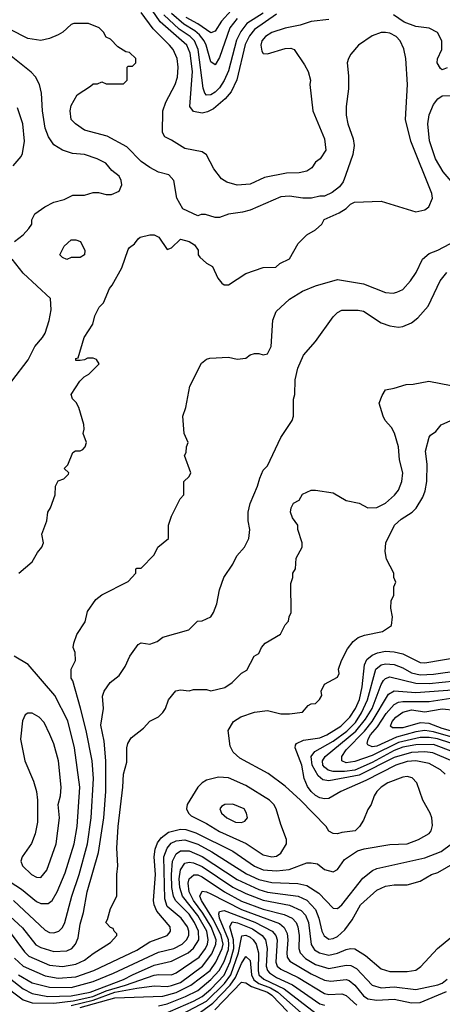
# Model space of a CAD drawing. Header units: inches. Extents: x 1793389 to 1900389, y 320802 to 470796.
# Tile 677 of 752: x 1862993 to 1864931, y 442115 to 446627. Entities that reach past the tile are written whole.
import ezdxf

# ---------------------------------------------------------------- set-up
doc = ezdxf.new("R2010")
doc.units = ezdxf.units.IN
doc.header["$MEASUREMENT"] = 0
doc.layers.add('B8464', color=7, linetype='Continuous')

msp = doc.modelspace()

# ---------------------------------------------------------------- linework, layer by layer
at = {"layer": 'B8464', "color": 2}
for points, elevation in [([(1864170, 446652.6), (1864070, 446582.6), (1864046.2, 446553.8), (1864026.9, 446513.1), (1863988.2, 446351.8), (1863963.2, 446296.8), (1863935.8, 446264.2), (1863881.5, 446218.5), (1863854.7, 446205.3), (1863830, 446199.6), (1863790, 446206.6), (1863774, 446230), (1863785.6, 446390), (1863774.6, 446474.6), (1863759.7, 446510), (1863637.7, 446617.7), (1863550, 446745.6)], 370), ([(1864411.1, 446628.9), (1864330, 446619.3), (1864278.5, 446601.5), (1864210, 446589.2), (1864150, 446569.2), (1864121, 446550), (1864104, 446530), (1864098.8, 446510), (1864102.8, 446482.8), (1864110, 446472), (1864130, 446471.3), (1864210, 446496), (1864236.9, 446496.9), (1864252, 446490), (1864299.8, 446419.8), (1864316, 446390), (1864326.8, 446350), (1864324, 446330), (1864337.3, 446210), (1864390, 446082), (1864397.3, 446030), (1864371, 445990), (1864350, 445974), (1864332.1, 445947.9), (1864310, 445932.7), (1864275.2, 445924.8), (1864216.3, 445923.7), (1864115.9, 445904.1), (1864050, 445873.2), (1863990, 445869.3), (1863943.2, 445883.2), (1863918, 445898), (1863884.1, 445944.1), (1863850, 446008), (1863830, 446022), (1863750, 446037.2), (1863690, 446075.3), (1863658, 446090), (1863648, 446110), (1863649.2, 446210), (1863664, 446250), (1863706, 446330), (1863716.6, 446363.4), (1863719.3, 446410), (1863715.1, 446450), (1863696.2, 446490), (1863680.7, 446510), (1863605.3, 446585.3), (1863550, 446660.9)], 374), ([(1864110, 446656.8), (1864035.3, 446610), (1864006.5, 446573.5), (1863986.8, 446533.2), (1863950, 446393.2), (1863931.1, 446348.9), (1863910, 446315.1), (1863890, 446295.6), (1863870, 446283.6), (1863850, 446282), (1863842, 446290), (1863834.2, 446314.1), (1863810.8, 446490), (1863795.3, 446530), (1863774.3, 446550), (1863724.3, 446584.3), (1863653.8, 446650)], 366), ([(1863990, 446632.8), (1863956.5, 446590), (1863910, 446454), (1863890, 446421.2), (1863870, 446434), (1863848.7, 446510), (1863839.8, 446530), (1863818.4, 446558.4), (1863797, 446577), (1863746.6, 446606.6), (1863690, 446655.8)], 362), ([(1863963.1, 446670), (1863918.7, 446621.3), (1863890, 446575.1), (1863870, 446567.6), (1863810, 446608), (1863756.7, 446636.7)], 358), ([(1864952.7, 446407.3), (1864930, 446398), (1864923.1, 446403.1), (1864908, 446430), (1864908.4, 446448.4), (1864928, 446490), (1864928.7, 446530), (1864909.1, 446569.1), (1864870, 446589.2), (1864810, 446595.4), (1864756.2, 446616.2), (1864707.3, 446650)], 374), ([(1862989.1, 444090.9), (1863050, 444142), (1863074.6, 444185.4), (1863095.3, 444210), (1863102, 444230), (1863095.3, 444270), (1863118, 444330), (1863122, 444370), (1863135.3, 444390), (1863155.3, 444450), (1863158, 444490), (1863170, 444514), (1863196.4, 444523.6), (1863216.4, 444543.6), (1863218, 444550), (1863198, 444570), (1863213.6, 444586.4), (1863236.4, 444643.6), (1863248.9, 444651.1), (1863270, 444651.3), (1863283.1, 444656.9), (1863294, 444670), (1863299, 444690), (1863284, 444730), (1863288.7, 444750), (1863287.3, 444772.7), (1863264, 444850), (1863252.7, 444872.7), (1863235.3, 444890), (1863229, 444910), (1863269.2, 444970.8), (1863289.2, 444990.8), (1863310, 445002), (1863358, 445050), (1863346, 445070), (1863330, 445075.3), (1863304.7, 445075.3), (1863290, 445068), (1863270, 445066), (1863250, 445066), (1863250, 445074), (1863262, 445078), (1863288.7, 445170), (1863328.9, 445231.1), (1863338, 445270), (1863358, 445310), (1863378, 445330), (1863404.7, 445395.3), (1863418, 445410), (1863462, 445490), (1863490, 445574), (1863496.4, 445583.6), (1863520.4, 445599.6), (1863536.4, 445623.6), (1863546, 445630), (1863590, 445642), (1863610, 445642), (1863632, 445630), (1863670, 445574), (1863690, 445582), (1863730, 445622), (1863770.9, 445610.9), (1863794.8, 445594.8), (1863811, 445571), (1863812, 445550), (1863819.6, 445539.6), (1863850, 445512), (1863876.9, 445496.9), (1863902, 445442), (1863919.6, 445419.6), (1863930, 445412), (1863950, 445412), (1864030, 445464.7), (1864110, 445491.3), (1864167.3, 445492.7), (1864186, 445510), (1864230, 445532), (1864270, 445602), (1864310, 445642), (1864350, 445664.7), (1864378, 445690), (1864388.9, 445711.1), (1864458, 445742), (1864490, 445762), (1864510, 445782), (1864528.9, 445791.1), (1864650, 445796.3), (1864810, 445746.8), (1864850, 445756), (1864868.7, 445770), (1864885.2, 445810), (1864882.7, 445830), (1864786.6, 446070), (1864762, 446170), (1864771.8, 446330), (1864763.7, 446450), (1864754, 446494), (1864737.2, 446530), (1864719, 446550), (1864690, 446565.2), (1864670, 446569.2), (1864650, 446569.2), (1864610, 446553.2), (1864546.8, 446510), (1864511, 446470), (1864501, 446450), (1864494.8, 446430), (1864501, 446370), (1864501, 446310), (1864490.7, 446229.3), (1864490.7, 446190), (1864497.3, 446150), (1864521.4, 446081.4), (1864526.8, 446050), (1864520.7, 446010), (1864487.3, 445912.7), (1864476, 445884), (1864458.8, 445861.2), (1864425.4, 445834.6), (1864390, 445818), (1864370, 445818), (1864331, 445809), (1864290.9, 445809.1), (1864230, 445818), (1864190, 445815.1), (1864050, 445755.1), (1864015.2, 445744.8), (1863950, 445736), (1863910, 445721.2), (1863890, 445721.2), (1863845.4, 445734.6), (1863825.4, 445734.6), (1863810, 445728), (1863741.2, 445761.2), (1863714, 445810), (1863699.3, 445890), (1863676.6, 445916.6), (1863630, 445929), (1863590, 445949.2), (1863550, 445977.2), (1863484.8, 446044.8), (1863393.8, 446093.8), (1863290, 446121.2), (1863248.7, 446150), (1863229, 446170), (1863225.2, 446210), (1863230, 446234), (1863256.4, 446283.6), (1863318, 446322), (1863330, 446334), (1863350, 446334), (1863370, 446342), (1863390, 446334), (1863470, 446334), (1863486, 446350), (1863486, 446410), (1863490, 446414), (1863510, 446414), (1863526, 446430), (1863526, 446450), (1863496.4, 446476.4), (1863480.4, 446480.4), (1863443.1, 446503.1), (1863410, 446538), (1863390, 446548), (1863378, 446570), (1863358, 446590), (1863309.4, 446609.4), (1863242, 446610), (1863230, 446605.2), (1863190.5, 446569.5), (1863170, 446557.2), (1863130, 446541.2), (1863090, 446532.3), (1863030, 446540.9), (1862950, 446582.7)], 378), ([(1862969.3, 445610.7), (1863010, 445641), (1863035.3, 445670), (1863048.7, 445690), (1863048.7, 445710), (1863063.1, 445736.9), (1863108, 445770), (1863150, 445791), (1863196.5, 445803.5), (1863236.4, 445823.6), (1863290, 445822.8), (1863330, 445836), (1863355.3, 445835.3), (1863390, 445826), (1863413.6, 445826.4), (1863450, 445842), (1863462, 445870), (1863459, 445890), (1863448.7, 445910), (1863415.5, 445935.5), (1863388, 445970), (1863349.1, 445989.1), (1863290, 446009.2), (1863234.8, 446014.8), (1863190, 446029.3), (1863150, 446054), (1863126, 446090), (1863109.4, 446130), (1863098, 446210), (1863093.2, 446290), (1863084, 446330), (1863065.6, 446365.6), (1863046.3, 446386.3), (1862946.8, 446466.8)], 382), ([(1862962.7, 445957.3), (1863000.2, 445999.8), (1863006.3, 446013.7), (1863015.1, 446070), (1863007.3, 446150), (1862983.9, 446223.9)], 386), ([(1862965.5, 442590), (1863110, 442454), (1863130, 442443), (1863150, 442442), (1863173.2, 442450), (1863190, 442466.8), (1863199.6, 442490), (1863232.8, 442610), (1863266.6, 442710), (1863304, 442850), (1863320.4, 442970), (1863332.3, 443150), (1863326.3, 443230), (1863298, 443370), (1863272.4, 443472.4), (1863236.6, 443596.6), (1863229.2, 443610), (1863229, 443650), (1863248.7, 443690), (1863247.3, 443727.3), (1863238, 443750), (1863242, 443770), (1863255.3, 443810), (1863292.9, 443867.1), (1863304.7, 443915.3), (1863342, 443970), (1863370, 443991.3), (1863490, 444052), (1863526, 444090), (1863526, 444110), (1863530, 444114), (1863550, 444114), (1863610, 444174), (1863626, 444210), (1863675.3, 444250), (1863675.3, 444310), (1863688.9, 444351.1), (1863728.4, 444431.6), (1863746, 444450), (1863746, 444510), (1863770, 444534), (1863778, 444550), (1863748.7, 444630), (1863756.4, 444643.6), (1863758, 444670), (1863766, 444690), (1863748, 444730), (1863742, 444810), (1863755.3, 444850), (1863772.9, 444947.1), (1863826.3, 445053.7), (1863850, 445071.3), (1863864.7, 445075.3), (1863950, 445081), (1863990, 445071), (1864030, 445076), (1864050, 445091), (1864070, 445098), (1864090, 445098), (1864110, 445091), (1864130, 445096), (1864146, 445130), (1864154, 445250), (1864168.7, 445290), (1864230, 445346), (1864290, 445382.8), (1864350, 445407.3), (1864450, 445437.3), (1864570, 445417.3), (1864670, 445376.3), (1864705.6, 445374.4), (1864722, 445378), (1864749.3, 445390.7), (1864785.2, 445430), (1864811.5, 445468.5), (1864839.3, 445530), (1864870, 445556.3), (1864910, 445570.7), (1865050, 445644)], 374), ([(1862958, 444970), (1863032.1, 445067.9), (1863062.7, 445130), (1863097.2, 445170), (1863109.5, 445190.5), (1863128.9, 445248.9), (1863138, 445298), (1863135.3, 445350), (1863010, 445465.2), (1862959, 445530)], 382), ([(1862910, 442553.7), (1863005.8, 442465.8), (1863067.9, 442387.9), (1863090, 442374.4), (1863150, 442356.4), (1863210, 442359.3), (1863232.7, 442370), (1863249.6, 442390.4), (1863261, 442419), (1863270, 442482), (1863285.3, 442534.7), (1863303, 442630), (1863354.3, 442810), (1863378.9, 442970), (1863388.2, 443090), (1863388, 443230), (1863381, 443321), (1863365.6, 443394.4), (1863377.2, 443470), (1863373.6, 443526.4), (1863381.2, 443550), (1863408.7, 443590), (1863450, 443622), (1863476.5, 443663.5), (1863499, 443710), (1863536.4, 443763.6), (1863550, 443772), (1863590, 443764.7), (1863623.1, 443776.9), (1863650, 443798), (1863768.9, 443831.1), (1863808, 443870), (1863830, 443872), (1863868.9, 443891.1), (1863882, 443910), (1863897.2, 443950), (1863910, 444014), (1863928.7, 444070), (1863970, 444132), (1863989.4, 444170.6), (1864024, 444210), (1864044, 444250), (1864049, 444290), (1864041.2, 444330), (1864041.2, 444370), (1864049.4, 444410.6), (1864084, 444490), (1864093.6, 444526.4), (1864110, 444562), (1864130, 444582), (1864190, 444712), (1864242, 444790), (1864248, 444810), (1864248.4, 444888.4), (1864255.3, 444910), (1864256.4, 444976.4), (1864269, 445030), (1864294, 445090), (1864350, 445152), (1864430, 445264.7), (1864450, 445284.7), (1864470, 445296), (1864544.7, 445295.3), (1864570, 445290.7), (1864650, 445238), (1864690, 445224.7), (1864730, 445218), (1864750, 445221), (1864790, 445238), (1864819.3, 445260.7), (1864866, 445314), (1864921.2, 445430), (1864951.9, 445468.1)], 370), ([(1862944.4, 442450), (1863014.9, 442354.9), (1863035.6, 442335.6), (1863130, 442294.6), (1863190, 442287.6), (1863250, 442298), (1863290, 442317.1), (1863330, 442347.7), (1863410, 442398), (1863438, 442430), (1863438, 442438), (1863426, 442450), (1863422, 442462), (1863410, 442466), (1863388.7, 442490), (1863396.4, 442503.6), (1863410, 442554), (1863438, 442610), (1863438, 442710), (1863444, 442750), (1863439.3, 442830), (1863445.1, 442930), (1863466.6, 443110), (1863469.5, 443170), (1863484.7, 443224.7), (1863484, 443290), (1863489, 443310), (1863504.1, 443335.9), (1863560.2, 443379.8), (1863590, 443412), (1863630, 443432), (1863650, 443452), (1863662, 443470), (1863675.3, 443510), (1863709.4, 443550.6), (1863730, 443556), (1863770, 443551.3), (1863790, 443558), (1863850, 443558), (1863870, 443551.3), (1863933.6, 443566.4), (1863968, 443590), (1864010, 443632), (1864034.6, 443645.4), (1864068, 443710), (1864090, 443722), (1864102, 443750), (1864118, 443770), (1864188.4, 443811.6), (1864210, 443854), (1864226, 443870), (1864228, 443890), (1864238, 443910), (1864236.4, 444043.6), (1864246, 444070), (1864246, 444090), (1864258, 444110), (1864260.4, 444159.6), (1864288, 444210), (1864288, 444230), (1864268.7, 444290), (1864268, 444310), (1864244.7, 444344.7), (1864235.3, 444370), (1864238, 444390), (1864248.9, 444411.1), (1864274.6, 444425.4), (1864290, 444452), (1864328.9, 444471.1), (1864350, 444471.3), (1864430, 444458.8), (1864490, 444424), (1864550, 444410.7), (1864590, 444390.8), (1864630, 444391), (1864670, 444411), (1864711.7, 444448.3), (1864729.5, 444470.5), (1864746, 444510), (1864749.3, 444550), (1864735.1, 444610), (1864729.5, 444669.5), (1864711.6, 444731.6), (1864698, 444758), (1864669.2, 444790), (1864659, 444810), (1864642, 444870), (1864654.6, 444905.4), (1864670, 444931.3), (1864710, 444938), (1864764.7, 444955.3), (1864796.9, 444956.9), (1864869.4, 444970.6), (1864970.9, 444950.9)], 366), ([(1862970, 442325.7), (1863010, 442288.9), (1863110, 442245.2), (1863170, 442234.9), (1863250, 442240.2), (1863332.7, 442270), (1863530, 442362), (1863590, 442400.3), (1863668.7, 442430), (1863678.9, 442441.1), (1863685.2, 442450), (1863682.7, 442470), (1863621.4, 442541.4), (1863609.8, 442569.8), (1863606.9, 442590), (1863616.4, 442710), (1863609.7, 442790), (1863614.2, 442825.8), (1863624.9, 442855.1), (1863641.8, 442878.2), (1863676.2, 442903.8), (1863730, 442917.4), (1863755.3, 442915.3), (1863801.2, 442901.2), (1863970, 442817), (1864070, 442747), (1864110, 442730.3), (1864170, 442726), (1864228, 442732), (1864310, 442762.8), (1864330, 442762.8), (1864358.8, 442758.8), (1864390, 442732), (1864430, 442722), (1864450, 442732), (1864482, 442778), (1864542, 442818), (1864572.5, 442827.5), (1864690, 442847.7), (1864770, 442850.6), (1864822, 442870), (1864870, 442898), (1864879, 442910), (1864885.6, 442934.4), (1864882.7, 442970), (1864875.1, 442990), (1864841.2, 443050), (1864814, 443130), (1864792.1, 443152.1), (1864770, 443159.3), (1864750, 443156), (1864681, 443130), (1864651, 443110), (1864631, 443090), (1864618, 443070), (1864604.7, 443030), (1864590, 443008), (1864570, 442958), (1864550.9, 442929.1), (1864530.9, 442909.1), (1864470, 442902), (1864450, 442895.3), (1864430, 442898), (1864410, 442908), (1864399, 442930), (1864280.7, 443050), (1864210, 443114.5), (1864131.8, 443171.8), (1864003.3, 443243.3), (1863972.7, 443270), (1863957.5, 443297.5), (1863949.3, 443370), (1863974, 443410), (1864007.9, 443432.1), (1864070, 443454), (1864130, 443460.7), (1864190, 443446), (1864230, 443446), (1864290, 443454), (1864316.4, 443483.6), (1864330, 443492), (1864350, 443494), (1864368.4, 443511.6), (1864378, 443530), (1864375.3, 443550), (1864390, 443582), (1864450, 443614), (1864458, 443630), (1864455.3, 443650), (1864468.7, 443690), (1864496.5, 443743.5), (1864522, 443778), (1864544.7, 443795.3), (1864573.6, 443806.4), (1864656.5, 443823.5), (1864698, 443850), (1864702, 443890), (1864695.3, 443930), (1864696.4, 443963.6), (1864708, 443990), (1864708.4, 444028.4), (1864718, 444050), (1864708, 444070), (1864708, 444090), (1864675.5, 444155.5), (1864669.2, 444190), (1864672, 444230), (1864712.3, 444310), (1864742.3, 444337.7), (1864792.7, 444370), (1864811.4, 444388.6), (1864841.5, 444438.5), (1864852.3, 444467.7), (1864859.3, 444510), (1864861.2, 444590), (1864854, 444650), (1864870, 444714), (1864876.4, 444723.6), (1864900.4, 444739.6), (1864926, 444770), (1864970, 444791)], 362), ([(1862950, 442676.4), (1863001.8, 442641.8), (1863070, 442586), (1863090, 442577.1), (1863124.1, 442575.9), (1863142.7, 442590), (1863165.1, 442630), (1863202.3, 442717.7), (1863243.5, 442850), (1863256.3, 442930), (1863269.7, 443110), (1863245.1, 443290), (1863213.9, 443413.9), (1863155.1, 443530), (1863032, 443672), (1862968, 443710)], 378), ([(1864943.7, 443170), (1864922.7, 443190), (1864870, 443218), (1864810, 443230.9), (1864770, 443227.4), (1864718, 443210), (1864580.2, 443139.8), (1864466, 443090), (1864410, 443057.2), (1864390, 443056), (1864370, 443060.9), (1864350, 443072.3), (1864329.5, 443090), (1864312.8, 443112.8), (1864297.6, 443150), (1864286.3, 443210), (1864256, 443290), (1864258, 443302), (1864262, 443310), (1864294.9, 443325.1), (1864370, 443336.5), (1864400.9, 443350), (1864465.1, 443390), (1864507.6, 443430), (1864533.1, 443470), (1864551.1, 443511.1), (1864563.5, 443570), (1864574.3, 443670), (1864585.5, 443694.5), (1864610, 443715.3), (1864634.1, 443725.9), (1864670, 443733.4), (1864710, 443730.3), (1864750, 443721.1), (1864830, 443681.3), (1864850, 443680.4), (1865013.1, 443706.9)], 358), ([(1864970, 443232.3), (1864887.7, 443267.7), (1864850, 443271.6), (1864790, 443269), (1864710, 443246.2), (1864550, 443164.5), (1864410, 443139.2), (1864383.6, 443143.6), (1864361.5, 443161.5), (1864334, 443210), (1864329.7, 443250), (1864346.3, 443273.7), (1864430, 443320.2), (1864493.3, 443366.7), (1864533.4, 443406.6), (1864561.1, 443450), (1864588, 443510), (1864626.6, 443650), (1864650, 443670.4), (1864670, 443675.3), (1864710, 443672), (1864750, 443657), (1864790, 443634.3), (1864830, 443624.9), (1864890, 443627.1), (1865010, 443644)], 354), ([(1864983.6, 443270), (1864890, 443305.7), (1864810, 443304.5), (1864750, 443292.6), (1864710, 443278), (1864610, 443223.4), (1864530, 443188.4), (1864482.2, 443182.2), (1864430, 443182), (1864407.2, 443187.2), (1864390, 443200.7), (1864383.5, 443210), (1864381.3, 443230), (1864394, 443250), (1864533.8, 443366.2), (1864579.2, 443420.8), (1864608.9, 443470), (1864650, 443580.7), (1864661.2, 443598.8), (1864670, 443608.4), (1864690, 443614.9), (1864810, 443587.2), (1864870, 443585.4), (1864990, 443597.2)], 350), ([(1864970, 443311.4), (1864909.3, 443330.7), (1864870, 443338), (1864830, 443336.8), (1864730, 443313.9), (1864610, 443255), (1864530, 443227.3), (1864490, 443222), (1864469.5, 443230), (1864469.7, 443250), (1864490, 443280.5), (1864574.3, 443365.7), (1864609.8, 443410), (1864684.2, 443535.8), (1864710, 443551.8), (1864810, 443543.2), (1864996.7, 443556.7)], 346), ([(1864970, 443340.9), (1864890, 443363.4), (1864850, 443369.1), (1864810, 443363.9), (1864721.2, 443338.8), (1864630, 443298.4), (1864610, 443294.3), (1864590, 443303.7), (1864586, 443310), (1864591.1, 443330), (1864601.8, 443350), (1864633, 443387), (1864672.8, 443447.2), (1864710, 443488.7), (1864730, 443499.6), (1864750, 443502.4), (1864870, 443502.8), (1864970, 443518)], 342), ([(1864990, 443362), (1864930, 443378.6), (1864870, 443402), (1864830, 443404.2), (1864750, 443381), (1864702.4, 443382.4), (1864693.2, 443390), (1864700.7, 443410), (1864718.4, 443430), (1864750, 443454.3), (1864790, 443464), (1864850, 443454.6), (1864930, 443469.2), (1864990, 443462)], 338), ([(1862987.2, 442250), (1863050, 442212.9), (1863130, 442193.6), (1863230, 442191.2), (1863330, 442219.6), (1863423.3, 442256.7), (1863630, 442353.4), (1863699.3, 442370), (1863738.4, 442390), (1863758.7, 442410), (1863768.3, 442430), (1863768.4, 442450), (1863762.3, 442470), (1863734.3, 442510), (1863670, 442563.6), (1863658.2, 442598.2), (1863654.2, 442790), (1863669.1, 442830.9), (1863687.6, 442852.4), (1863710, 442864), (1863750, 442867.9), (1863810, 442849.1), (1863874, 442814), (1864032.8, 442712.8), (1864090, 442686.9), (1864150, 442672.7), (1864268.9, 442668.9), (1864310, 442659.5), (1864364.2, 442624.2), (1864430, 442554.8), (1864450, 442554), (1864470, 442570.7), (1864567, 442693), (1864611.4, 442728.6), (1864630, 442737.1), (1864850, 442786.4), (1864924.9, 442815.1), (1864972.3, 442850)], 358), ([(1862910, 442263.6), (1863010, 442185.2), (1863050, 442164.4), (1863122, 442150), (1863230, 442152.8), (1863316.2, 442170), (1863470, 442227.8), (1863510, 442250.2), (1863610, 442293.6), (1863690, 442311.7), (1863765.1, 442350), (1863790, 442372), (1863814.5, 442410), (1863812.9, 442450), (1863795.5, 442490), (1863770, 442528.4), (1863707.4, 442590), (1863698.8, 442610), (1863691.6, 442650), (1863689, 442710), (1863694.2, 442770), (1863710, 442804.4), (1863730, 442817.4), (1863770, 442817.3), (1863830, 442791.3), (1863990, 442686.7), (1864090, 442641.3), (1864130, 442629.1), (1864270, 442610.3), (1864310, 442592), (1864349.2, 442549.2), (1864364.6, 442510), (1864378.4, 442450), (1864388.9, 442428.9), (1864410, 442413.4), (1864430, 442415.5), (1864450, 442425.5), (1864484.6, 442455.4), (1864517.5, 442502.5), (1864555.1, 442570), (1864630, 442638), (1864670, 442655.5), (1864710, 442662), (1864770, 442662.8), (1864830, 442678.8), (1864882, 442710), (1864910, 442719.1), (1864990, 442763.8)], 354), ([(1862910.1, 442210.1), (1863010, 442134.9), (1863050, 442121.6), (1863150, 442119.2), (1863238, 442130), (1863328.2, 442150), (1863390, 442176.9), (1863478, 442202), (1863610, 442247.9), (1863631.5, 442251.5), (1863690, 442250.3), (1863710, 442258.7), (1863815.4, 442330), (1863845.7, 442370), (1863855.1, 442390), (1863857.8, 442410), (1863850.9, 442449.1), (1863810, 442521.5), (1863739.3, 442610), (1863727.1, 442650), (1863725, 442690), (1863730, 442730.7), (1863750, 442761.3), (1863770, 442766), (1863790, 442762.7), (1863830, 442746.7), (1863970, 442651.4), (1864030, 442622), (1864110, 442591.3), (1864230, 442569), (1864284.3, 442544.3), (1864303.2, 442523.2), (1864317.7, 442490), (1864329.1, 442389.1), (1864344.9, 442364.9), (1864367.3, 442350), (1864410, 442340.3), (1864450, 442348.7), (1864490, 442366.4), (1864510, 442370.4), (1864530, 442368.2), (1864578.9, 442338.9), (1864650, 442277.3), (1864690, 442265.5), (1864770, 442264.9), (1864810, 442271), (1864832.1, 442287.9), (1864908.7, 442370), (1864970, 442421)], 350), ([(1863230, 442109), (1863330, 442133.1), (1863430, 442170.1), (1863530, 442189.2), (1863610, 442199.6), (1863670, 442196.1), (1863690, 442200.2), (1863730, 442214.9), (1863831.2, 442288.8), (1863873.5, 442346.5), (1863893.2, 442390), (1863893.8, 442410), (1863871.3, 442470), (1863832.6, 442532.6), (1863789.8, 442590), (1863770.8, 442630), (1863765.3, 442670), (1863769.7, 442690), (1863791.4, 442708.6), (1863810, 442707.4), (1863830, 442699), (1863932, 442630), (1864010, 442587.2), (1864110, 442551.2), (1864206.5, 442526.5), (1864243, 442510), (1864260.3, 442490), (1864269.1, 442469.1), (1864274, 442430), (1864273.1, 442370), (1864279.5, 442350), (1864304, 442324), (1864350, 442297.4), (1864410, 442278), (1864490, 442293.7), (1864511.7, 442291.7), (1864538, 442278), (1864610, 442202.4), (1864650, 442190.4), (1864710, 442194.9), (1864810, 442182), (1864910, 442203.6), (1864930, 442212.2), (1864953.3, 442230)], 346), ([(1863270, 442100.4), (1863430, 442144.5), (1863650, 442152.3), (1863710, 442169.2), (1863778.3, 442201.7), (1863866, 442270), (1863892.3, 442307.7), (1863921.5, 442370), (1863925.8, 442390), (1863917.2, 442430), (1863881.8, 442501.8), (1863826.4, 442590), (1863819.7, 442610), (1863830, 442632.7), (1863850, 442630.3), (1863870, 442621.1), (1864010, 442549.2), (1864184.3, 442484.3), (1864206, 442466), (1864219.7, 442439.7), (1864222.7, 442410), (1864217.4, 442350), (1864220.3, 442330), (1864232.5, 442312.5), (1864330, 442254), (1864390, 442224.6), (1864419.4, 442220.6), (1864490, 442228.7), (1864503.6, 442223.6), (1864530, 442202.4), (1864570, 442152.7), (1864590, 442139.5), (1864630, 442132.9), (1864710, 442138.9), (1864790, 442122), (1864830, 442122.3), (1864950, 442172.6)], 342), ([(1863630, 442107.1), (1863670, 442116.2), (1863754, 442150), (1863810, 442178), (1863870, 442228.1), (1863907.9, 442270), (1863930, 442310.4), (1863950, 442365.5), (1863952.7, 442390), (1863949.9, 442410), (1863909.8, 442510), (1863905.7, 442530), (1863910, 442540.7), (1863930, 442544.9), (1864071.4, 442491.4), (1864150.3, 442450), (1864167.2, 442430), (1864173.8, 442410), (1864167.3, 442307.3), (1864173.7, 442290), (1864190, 442274.9), (1864270, 442236.9), (1864390, 442164.2), (1864410, 442158.9), (1864470, 442162), (1864490, 442154.4), (1864538.4, 442110)], 338), ([(1863650, 442068.1), (1863790, 442128.4), (1863829.7, 442150), (1863870, 442183.9), (1863930, 442247.9), (1863958.8, 442310), (1863975, 442370), (1863974, 442410), (1863957.2, 442470), (1863968, 442492), (1863991.3, 442488.7), (1864060, 442460), (1864104.2, 442430), (1864120.3, 442410), (1864128.1, 442370), (1864123.2, 442290), (1864129.1, 442270), (1864138.8, 442258.8), (1864170, 442238.2), (1864243.9, 442203.9), (1864370, 442117.4), (1864390, 442110.2)], 334), ([(1863650, 442023.2), (1863850, 442128.6), (1863933, 442210), (1863961.6, 442250), (1863996.3, 442350), (1864011.9, 442428.1), (1864030, 442431.7), (1864050, 442422), (1864064.4, 442410), (1864077.4, 442390), (1864088, 442350), (1864086.2, 442270), (1864090.3, 442250), (1864112, 442230), (1864206.1, 442186.1), (1864353, 442073)], 330), ([(1863754.5, 442030), (1863879.5, 442120.5), (1863957.6, 442202.4), (1863982.8, 442237.2), (1864010, 442301.6), (1864030, 442333), (1864050, 442314.8), (1864056, 442250), (1864067.5, 442227.5), (1864090.1, 442210.1), (1864143.1, 442190), (1864177.3, 442170), (1864310.9, 442050.9)], 326), ([(1863888.3, 442090), (1864010, 442215.8), (1864030, 442212.4), (1864056.7, 442196.7), (1864128.7, 442170), (1864150, 442156.8), (1864221.8, 442081.8)], 322)]:
    msp.add_lwpolyline(points, dxfattribs=dict(at, elevation=elevation))
for points, elevation in [([(1865030, 445853.2), (1864990, 445865.2), (1864934.5, 445930), (1864899.5, 445990), (1864871.7, 446071.7), (1864863.7, 446150), (1864870, 446192), (1864890, 446238), (1864910, 446264.7), (1864930, 446278), (1865010, 446282), (1865050, 446262), (1865070, 446262), (1865130, 446292), (1865214, 446290), (1865242, 446270), (1865264.7, 446190), (1865264.7, 446170), (1865258, 446150), (1865206.8, 446070), (1865190.5, 446029.5), (1865154.8, 445970), (1865090, 445893.2), (1865050, 445864)], 374), ([(1863210, 445528.7), (1863190, 445538), (1863178, 445550), (1863198, 445590), (1863230, 445618), (1863250, 445618), (1863272, 445610), (1863292, 445570), (1863291.1, 445548.9), (1863270, 445538), (1863230, 445538)], 378), ([(1863050, 443448.7), (1863030, 443448.7), (1863018, 443442), (1863006.4, 443413.6), (1862997.3, 443330), (1863017.3, 443230), (1863056.8, 443136.8), (1863070.6, 443090.6), (1863074.8, 443050), (1863074.8, 442950), (1863064.5, 442895.5), (1863047.9, 442852.1), (1863004.7, 442790), (1862998, 442770), (1863006, 442750), (1863046.8, 442710), (1863070, 442697.3), (1863090, 442696), (1863118, 442730), (1863160.9, 442850), (1863176.2, 442970), (1863169.2, 443030), (1863180.9, 443070), (1863183.7, 443110), (1863172, 443230), (1863150, 443308), (1863131.7, 443351.7), (1863105.6, 443405.6), (1863082, 443430)], 382), ([(1863904.5, 443155.5), (1863850, 443141.2), (1863830.5, 443129.5), (1863810.5, 443109.5), (1863760.7, 443030), (1863758.8, 443010), (1863766.8, 442990), (1863778.8, 442978.8), (1863850, 442943.1), (1863910, 442906), (1864031.6, 442851.6), (1864110, 442800.4), (1864150, 442790.5), (1864170, 442793.4), (1864190, 442807.3), (1864217.2, 442850), (1864217.2, 442870), (1864190, 442938), (1864169.2, 443010), (1864159, 443030), (1864139, 443050), (1864030, 443118), (1863950, 443152.7)], 366), ([(1863970, 443032.3), (1863934, 443030), (1863918.8, 443021.2), (1863911, 443010), (1863918.8, 442990), (1863942.8, 442970), (1863982, 442950), (1864010, 442947.7), (1864025.6, 442954.4), (1864037.2, 442970), (1864033.2, 442990), (1864022, 443010)], 370)]:
    msp.add_lwpolyline(points, close=True, dxfattribs=dict(at, elevation=elevation))

doc.saveas('drawing.dxf')
